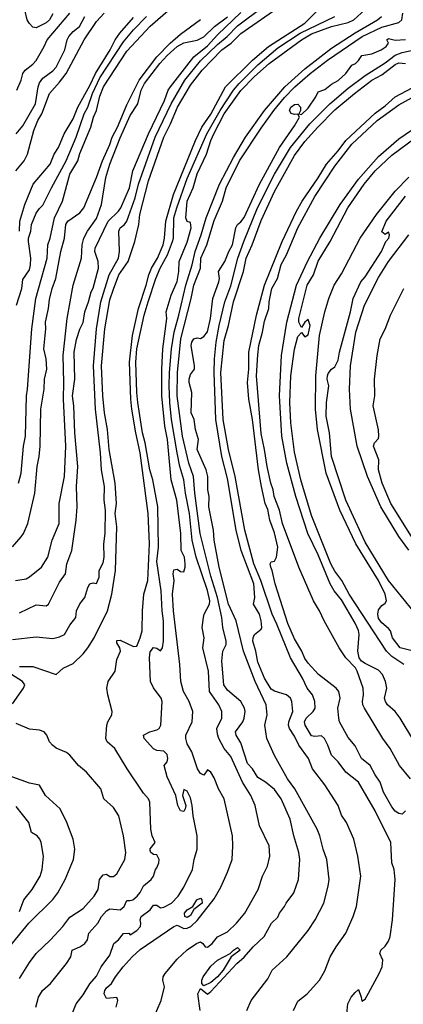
# Model space of a CAD drawing. Header units: metres. Extents: x -46681 to -43747, y -240911 to -237677.
# Tile 373 of 656: x -44587 to -44529, y -240121 to -239975. Entities that reach past the tile are written whole.
import ezdxf

# ---------------------------------------------------------------- set-up
doc = ezdxf.new("R2010")
doc.units = ezdxf.units.M
doc.layers.add('CONTOUR_INDEX', color=1, linetype='Continuous')
doc.layers.add('CONTOUR_INTER', color=3, linetype='Continuous')

msp = doc.modelspace()

# ---------------------------------------------------------------- linework, layer by layer
at = {"layer": 'CONTOUR_INDEX'}
for points, elevation in [([(-44587.6, -240066.81), (-44584.1, -240066.38), (-44581.6, -240066.63), (-44580.6, -240066.39), (-44579.89, -240066.02), (-44579.1, -240064.65), (-44578.21, -240063.52), (-44578.1, -240062.5), (-44577.6, -240061.49), (-44576.87, -240060.52), (-44576.41, -240059.02), (-44576.12, -240058.52), (-44575.6, -240058.35), (-44575.1, -240058.45), (-44574.71, -240057.52), (-44574.73, -240056.52), (-44574.1, -240055.37), (-44573.95, -240054.52), (-44574.04, -240052.52), (-44573.83, -240051.02), (-44573.78, -240047.52), (-44573.99, -240046.02), (-44573.91, -240044.02), (-44574.36, -240041.52), (-44574.49, -240039.02), (-44575.26, -240032.52), (-44575.58, -240026.02), (-44575.13, -240020.52), (-44574.47, -240016.52), (-44573.22, -240012.52), (-44571.81, -240010.02), (-44571.69, -240009.02), (-44571.8, -240006.02), (-44571.57, -240005.52), (-44570.96, -240005.02), (-44570.6, -240004.52), (-44569.36, -240001.02), (-44568.83, -239999.02), (-44566.36, -239992.02), (-44563.99, -239987.02), (-44561.93, -239983.52), (-44559.6, -239980.64), (-44557.1, -239978.19), (-44555.65, -239977.02), (-44554.1, -239975.44), (-44550.21, -239972.52)], 90), ([(-44587.05, -240017.02), (-44586.22, -240014.52), (-44586.1, -240013.2), (-44585.1, -240011.77), (-44584.94, -240011.02), (-44584.88, -240010.02), (-44585.26, -240007.52), (-44585.24, -240007.02), (-44584.89, -240006.02), (-44584.79, -240005.02), (-44584.1, -240003.34), (-44583.6, -240002.6), (-44583.1, -240002.13), (-44581.82, -239999.52), (-44579.62, -239995.52), (-44578.16, -239992.02), (-44576.94, -239988.52), (-44576.42, -239987.52), (-44575.72, -239985.52), (-44574.6, -239983.17), (-44571.1, -239977.79), (-44569.6, -239976), (-44567.64, -239974.02)], 85), ([(-44566.76, -240123.52), (-44565.47, -240120.52), (-44564.99, -240118.52), (-44565.22, -240117.52), (-44565.18, -240117.02), (-44564.9, -240116.52), (-44563.1, -240114.36), (-44561.6, -240112.97), (-44560.21, -240112.02), (-44559.6, -240111.82), (-44559.26, -240112.02), (-44558.94, -240112.52), (-44558.6, -240112.58), (-44557.86, -240112.02), (-44557.1, -240111.04), (-44555.6, -240110.29), (-44554.27, -240109.02), (-44553.01, -240107.52), (-44551.01, -240104.02), (-44550.37, -240102.02), (-44549.62, -240100.52), (-44549.27, -240099.02), (-44549.38, -240097.52), (-44550.82, -240094.52), (-44551.49, -240091.52), (-44552.1, -240090), (-44553.34, -240088.02), (-44555.1, -240084.2), (-44556.08, -240083.02), (-44556.89, -240081.52), (-44557.1, -240080.89), (-44557.21, -240080.02), (-44556.43, -240078.52), (-44556.46, -240077.52), (-44556.91, -240076.52), (-44558.27, -240074.52), (-44558.41, -240071.52), (-44559.27, -240068.02), (-44559.09, -240066.52), (-44559.36, -240065.02), (-44559.18, -240063.52), (-44559.09, -240063.02), (-44558.3, -240061.52), (-44558.25, -240061.02), (-44558.6, -240059.48), (-44560.25, -240054.52), (-44560.84, -240052.02), (-44561.28, -240048.02), (-44561.87, -240045.02), (-44562.11, -240043.02), (-44562.69, -240041.02), (-44563.1, -240039.01), (-44563.92, -240034.02), (-44564.18, -240031.52), (-44564.29, -240029.02), (-44564.22, -240027.02), (-44563.94, -240023.52), (-44563.55, -240021.02), (-44562.83, -240018.52), (-44561.79, -240014.02), (-44560.86, -240011.02), (-44560.43, -240009.02), (-44559.51, -240006.52), (-44558.76, -240004.02), (-44556.77, -239999.02), (-44554.71, -239995.02), (-44552.93, -239992.02), (-44550.11, -239988.02), (-44547.06, -239984.52), (-44544.1, -239981.85), (-44540.1, -239978.77), (-44536.6, -239976.48), (-44533.25, -239974.52), (-44532.65, -239974.02)], 95), ([(-44529.1, -240092.31), (-44529.6, -240092.79), (-44530.1, -240092.67), (-44530.6, -240092.32), (-44531.1, -240091.71), (-44532.38, -240089.52), (-44532.84, -240088.02), (-44533.6, -240086.91), (-44534.33, -240085.52), (-44535.63, -240084.52), (-44536.6, -240082.61), (-44537.6, -240081.38), (-44538.9, -240079.02), (-44539.01, -240078.52), (-44539.14, -240077.02), (-44538.81, -240075.52), (-44539.03, -240074.52), (-44539.43, -240074.02), (-44542.04, -240072.02), (-44543.6, -240070.31), (-44544.1, -240069.6), (-44544.51, -240068.52), (-44545.6, -240066.7), (-44546.6, -240064.39), (-44548.49, -240058.52), (-44548.93, -240056.52), (-44549.16, -240056.02), (-44549.25, -240055.52), (-44549.1, -240055.24), (-44548.6, -240055.12), (-44548.28, -240054.52), (-44548.11, -240053.02), (-44548.6, -240050.91), (-44549.27, -240049.02), (-44549.6, -240047.45), (-44550.01, -240046.52), (-44550.51, -240044.02), (-44550.96, -240041.52), (-44551.85, -240034.02), (-44552.42, -240031.02), (-44552.63, -240028.52), (-44552.44, -240026.52), (-44552.41, -240024.02), (-44551.3, -240018.52), (-44550.08, -240014.02), (-44547.46, -240007.52), (-44545.31, -240003.02), (-44544.47, -240001.52), (-44542.1, -239998.08), (-44540.85, -239996.02), (-44539.09, -239994.02), (-44537.96, -239992.52), (-44533.6, -239988.42), (-44532.1, -239987.33), (-44530.6, -239986.02), (-44528.1, -239984.67)], 100), ([(-44527.1, -240063.55), (-44531.6, -240058.01), (-44535.1, -240052.3), (-44537.97, -240046.02), (-44540.1, -240039.52), (-44540.39, -240036.02), (-44540.91, -240033.52), (-44540.86, -240031.52), (-44540.52, -240029.02), (-44540.73, -240028.02), (-44540.7, -240027.52), (-44540.6, -240027.18), (-44540.1, -240026.55), (-44539.6, -240026.2), (-44539.1, -240025.21), (-44538.9, -240024.02), (-44537.27, -240018.02), (-44536.88, -240016.02), (-44535.72, -240013.52), (-44535.1, -240012.8), (-44532.64, -240009.02), (-44532, -240007.52), (-44531.57, -240007.02), (-44531.47, -240006.52), (-44531.6, -240006.13), (-44532.1, -240006.51), (-44532.6, -240006.09), (-44531.98, -240004.52), (-44529.1, -240000.76)], 105), ([(-44588.08, -240112.52), (-44585.17, -240109.02), (-44581.6, -240105.5), (-44580.89, -240104.52), (-44579.77, -240102.52), (-44578.52, -240099.52), (-44578.35, -240098.02), (-44578.59, -240096.52), (-44579.52, -240094.02), (-44580.54, -240092.02), (-44582.72, -240090.02), (-44583.6, -240088.48), (-44585.1, -240088.18), (-44590.1, -240086.39)], 90)]:
    msp.add_lwpolyline(points, dxfattribs=dict(at, elevation=elevation))
at = {"layer": 'CONTOUR_INTER'}
for points, elevation in [([(-44586.73, -240043.52), (-44586.32, -240042.02), (-44585.98, -240038.02), (-44585.67, -240036.52), (-44585.53, -240030.52), (-44585.37, -240029.52), (-44584.72, -240020.52), (-44584.15, -240016.02), (-44582.48, -240010.02), (-44582.36, -240008.02), (-44582.01, -240007.02), (-44581.36, -240004.02), (-44580.19, -240001.52), (-44579.06, -239997.52), (-44577.87, -239995.52), (-44577.6, -239994.45), (-44575.97, -239990.52), (-44575.55, -239989.02), (-44575.11, -239988.02), (-44574.6, -239985.91), (-44574.06, -239984.52), (-44570.6, -239979.2), (-44567.1, -239975.48), (-44562.59, -239971.52)], 86), ([(-44587.15, -239997.02), (-44585.89, -239995.52), (-44585.39, -239994.52), (-44584.43, -239991.02), (-44583.83, -239989.52), (-44583.25, -239988.52), (-44582.12, -239985.52), (-44580.6, -239983.83), (-44579.65, -239982.52), (-44576.96, -239977.52), (-44575.1, -239974.76), (-44573.97, -239973.52)], 83), ([(-44586.97, -239985.02), (-44586.34, -239983.52), (-44586.06, -239982.52), (-44585.76, -239982.02), (-44584.6, -239981.13), (-44584.1, -239980.57), (-44582.9, -239978.52), (-44582.45, -239977.52), (-44579.07, -239973.52)], 81), ([(-44586.6, -240070.79), (-44584.6, -240070.83), (-44581.1, -240072.01), (-44580.1, -240071.06), (-44578.6, -240070.36), (-44577.1, -240068.93), (-44576.38, -240068.02), (-44575.46, -240066.52), (-44573.45, -240062.52), (-44572.83, -240060.02), (-44572.29, -240056.52), (-44572.07, -240050.02), (-44572.32, -240048.02), (-44572.11, -240046.52), (-44572.32, -240043.52), (-44573.24, -240038.52), (-44573.46, -240035.52), (-44573.94, -240033.02), (-44574.17, -240030.52), (-44574.35, -240026.02), (-44573.89, -240020.52), (-44573.1, -240016.2), (-44572.6, -240014.63), (-44571.76, -240012.52), (-44570.4, -240010.52), (-44569.42, -240007.52), (-44568.82, -240005.02), (-44568.66, -240003.52), (-44567.36, -239998.52), (-44565.06, -239992.02), (-44564.07, -239990.02), (-44563.05, -239987.52), (-44561.1, -239984.25), (-44559.38, -239982.02), (-44556.42, -239979.02), (-44555.07, -239978.02), (-44553.6, -239976.59), (-44547.6, -239972.41)], 91), ([(-44586.6, -240062.81), (-44584.1, -240061.63), (-44582.6, -240061.76), (-44582.26, -240061.52), (-44580.6, -240058.25), (-44579.72, -240057.02), (-44579.55, -240055.52), (-44578.79, -240053.52), (-44578.15, -240049.02), (-44578.01, -240047.02), (-44578.11, -240044.02), (-44577.88, -240041.02), (-44578.34, -240036.02), (-44578.48, -240032.02), (-44578.69, -240030.52), (-44578.32, -240028.02), (-44578.42, -240024.02), (-44578.1, -240022.1), (-44577.6, -240020.58), (-44577.1, -240019.58), (-44576.86, -240018.02), (-44576.28, -240016.52), (-44575.9, -240015.02), (-44575.6, -240014.5), (-44574.8, -240011.52), (-44574.84, -240010.52), (-44575.38, -240009.02), (-44575.3, -240008.52), (-44573.37, -240004.52), (-44571.84, -240003.02), (-44571.5, -240002.52), (-44570.19, -239999.52), (-44569.69, -239997.02), (-44567.36, -239991.52), (-44564.97, -239986.52), (-44564.43, -239985.02), (-44564.1, -239984.52), (-44560.6, -239980.03), (-44558.6, -239978.39), (-44557.1, -239976.77), (-44553.6, -239973.46)], 89), ([(-44581.6, -239973.62), (-44582.13, -239974.52), (-44582.6, -239974.99), (-44584.1, -239975.7), (-44584.6, -239975.61), (-44585.14, -239975.02), (-44585.43, -239974.52), (-44585.79, -239973.02)], 81), ([(-44584.13, -240121.52), (-44583.77, -240120.02), (-44583.14, -240119.02), (-44581.98, -240118.02), (-44579.6, -240115.02), (-44578.92, -240114.02), (-44578.72, -240113.02), (-44577.59, -240112.52), (-44576.86, -240112.02), (-44576.43, -240111.52), (-44576.23, -240110.52), (-44574.9, -240109.02), (-44574.36, -240108.02), (-44573.6, -240107.17), (-44573.1, -240106.88), (-44571.6, -240107.01), (-44570.99, -240106.52), (-44570.6, -240105.62), (-44570.1, -240105.66), (-44569.72, -240105.52), (-44569.04, -240105.02), (-44568.6, -240104.46), (-44568.1, -240103.44), (-44566.99, -240102.52), (-44566.6, -240102.03), (-44566.31, -240101.02), (-44566.1, -240100.77), (-44565.82, -240100.02), (-44565.8, -240099.52), (-44566.1, -240098.82), (-44566.6, -240098.8), (-44567.01, -240098.52), (-44567.1, -240098.21), (-44567.1, -240097.97), (-44566.39, -240097.02), (-44566.81, -240096.02), (-44567.04, -240095.02), (-44567.18, -240091.02), (-44567.37, -240090.52), (-44568.1, -240089.65), (-44570.53, -240086.02), (-44572.39, -240083.02), (-44573.5, -240082.02), (-44573.74, -240081.52), (-44573.59, -240079.52), (-44573.44, -240079.02), (-44572.84, -240078.02), (-44572.77, -240077.52), (-44573.43, -240075.02), (-44573.55, -240074.02), (-44573.36, -240073.02), (-44572.35, -240071.52), (-44572.1, -240069.78), (-44571.52, -240068.52), (-44571.64, -240068.02), (-44572.1, -240067.29), (-44572.1, -240066.93), (-44571.6, -240066.89), (-44569.6, -240067.82), (-44569.1, -240067.78), (-44568.6, -240066.55), (-44568.3, -240065.52), (-44568.25, -240062.52), (-44568.05, -240060.02), (-44567.45, -240058.02), (-44567.21, -240052.52), (-44567.42, -240048.02), (-44568.59, -240039.02), (-44569.26, -240036.02), (-44569.85, -240032.52), (-44569.99, -240031.02), (-44570.19, -240025.52), (-44569.76, -240021.52), (-44568.87, -240017.52), (-44567.69, -240014.02), (-44567.32, -240012.52), (-44566.92, -240011.52), (-44566.04, -240010.02), (-44565.17, -240008.02), (-44564.97, -240007.02), (-44564.76, -240004.52), (-44563.65, -240000.52), (-44560.35, -239992.52), (-44559.4, -239990.52), (-44558.1, -239988.57), (-44555.9, -239984.52), (-44551.89, -239980.52), (-44549.48, -239978.52), (-44544.09, -239975.02), (-44542.08, -239973.02)], 92), ([(-44572.16, -240121.52), (-44571.91, -240120.52), (-44572.1, -240120.07), (-44573.6, -240120.23), (-44573.95, -240119.52), (-44573.88, -240119.02), (-44573.6, -240118.62), (-44572.86, -240118.02), (-44572.28, -240117.02), (-44571.14, -240115.52), (-44569.8, -240114.02), (-44568.6, -240112.93), (-44563.6, -240109.49), (-44563.1, -240109.31), (-44562.1, -240109.81), (-44561.6, -240109.75), (-44561.07, -240109.52), (-44560.1, -240108.62), (-44557.6, -240105.39), (-44556.6, -240103.65), (-44555.6, -240101.44), (-44554.92, -240099.52), (-44554.79, -240097.52), (-44554.86, -240096.02), (-44556.09, -240090.52), (-44556.96, -240089.02), (-44557.6, -240087.38), (-44558.1, -240086.54), (-44558.6, -240086.2), (-44559.1, -240087), (-44559.6, -240086.72), (-44560.09, -240086.02), (-44560.92, -240083.52), (-44561.6, -240082.31), (-44561.81, -240081.52), (-44561.78, -240081.02), (-44560.84, -240079.02), (-44560.78, -240077.52), (-44561.31, -240076.02), (-44562.14, -240074.52), (-44562.54, -240073.02), (-44562.71, -240070.52), (-44563.65, -240062.52), (-44563.78, -240060.02), (-44563.53, -240058.02), (-44563.69, -240057.02), (-44563.6, -240056.4), (-44563.1, -240056.3), (-44562.6, -240056.65), (-44562.1, -240056.72), (-44561.88, -240056.02), (-44561.88, -240055.52), (-44562.01, -240054.52), (-44562.5, -240053.52), (-44562.56, -240051.02), (-44563.13, -240046.02), (-44564, -240043.02), (-44564.54, -240037.02), (-44564.92, -240035.02), (-44565.36, -240030.52), (-44565.4, -240026.52), (-44565.23, -240023.52), (-44564.63, -240019.02), (-44564.72, -240018.02), (-44563.98, -240015.52), (-44563.1, -240013.48), (-44562.87, -240012.02), (-44562.8, -240010.52), (-44561.6, -240007.63), (-44561.01, -240005.52), (-44561.1, -240004.7), (-44561.6, -240004.55), (-44561.8, -240004.02), (-44561.61, -240001.52), (-44560.73, -239999.52), (-44560.1, -239997.46), (-44558.72, -239994.52), (-44558.09, -239992.52), (-44557.6, -239991.39), (-44556.1, -239988.55), (-44553.6, -239985.03), (-44551.6, -239982.96), (-44549.39, -239981.02), (-44544.6, -239977.52), (-44543.1, -239976.6), (-44540.1, -239975.52), (-44537.6, -239974.91), (-44536.79, -239974.52), (-44535.14, -239973.02)], 94), ([(-44559.65, -240122.02), (-44560.04, -240119.52), (-44559.6, -240118.76), (-44558.6, -240119.59), (-44558.1, -240119.18), (-44554.2, -240115.02), (-44553.1, -240114.06), (-44551.76, -240112.52), (-44550.14, -240111.02), (-44549.02, -240109.02), (-44548.1, -240108.11), (-44547.84, -240107.52), (-44547.1, -240106.55), (-44546.86, -240106.02), (-44545.7, -240104.52), (-44545.03, -240102.52), (-44544.81, -240099.52), (-44544.95, -240098.52), (-44545.71, -240096.02), (-44546.25, -240093.52), (-44547.58, -240090.52), (-44548.6, -240089.1), (-44549.92, -240088.02), (-44551.1, -240087.31), (-44551.85, -240086.02), (-44552.6, -240085.24), (-44553.6, -240082.19), (-44554.32, -240081.02), (-44554.39, -240080.52), (-44553.31, -240079.02), (-44553.13, -240078.52), (-44552.98, -240077.52), (-44553.05, -240077.02), (-44553.63, -240076.02), (-44555.6, -240074.33), (-44556.15, -240073.52), (-44556.46, -240070.02), (-44556.29, -240068.52), (-44555.79, -240067.52), (-44555.79, -240067.02), (-44556.3, -240065.02), (-44556.45, -240063.52), (-44557.08, -240060.52), (-44558.1, -240057.38), (-44559.68, -240051.02), (-44560.46, -240045.02), (-44560.64, -240042.52), (-44561.38, -240040.52), (-44562.31, -240036.52), (-44563.09, -240030.52), (-44563.07, -240027.02), (-44562.54, -240022.02), (-44561.01, -240016.02), (-44560.61, -240014.02), (-44559.64, -240011.52), (-44559.58, -240010.02), (-44558.7, -240008.02), (-44557.6, -240004.41), (-44556.35, -240001.52), (-44555.81, -239999.52), (-44553.8, -239995.52), (-44550.6, -239990.64), (-44548.71, -239988.02), (-44547.1, -239986.09), (-44545.56, -239984.52), (-44543.29, -239982.52), (-44540.69, -239980.52), (-44535.52, -239977.02), (-44532.6, -239975.63), (-44530.1, -239974.95), (-44529.64, -239974.52), (-44529.46, -239973.52)], 96), ([(-44587.6, -240052.98), (-44586.31, -240051.52), (-44585.96, -240051.02), (-44585.36, -240049.52), (-44584.31, -240045.02), (-44583.95, -240041.02), (-44583.64, -240039.52), (-44583.52, -240038.02), (-44583.39, -240032.52), (-44582.89, -240029.52), (-44582.86, -240028.02), (-44582.51, -240026.52), (-44582.61, -240025.02), (-44582.95, -240023.52), (-44582.68, -240020.52), (-44582.72, -240019.52), (-44582.26, -240017.52), (-44582.1, -240016.16), (-44581.72, -240014.52), (-44581.15, -240013.02), (-44580.41, -240009.02), (-44579.88, -240007.02), (-44579.66, -240005.02), (-44579.38, -240004.52), (-44577.6, -240003.26), (-44576.98, -240002.52), (-44575.1, -239998.02), (-44574.24, -239995.52), (-44573.1, -239993.1), (-44572.76, -239992.02), (-44571.98, -239990.52), (-44570.6, -239987.2), (-44568.76, -239983.52), (-44566.1, -239980.03), (-44564.14, -239978.02), (-44562.6, -239976.65), (-44559.6, -239974.47)], 87), ([(-44587.2, -240058.02), (-44585.6, -240057.73), (-44585.1, -240057.46), (-44583.32, -240056.02), (-44582.38, -240054.52), (-44581.73, -240052.02), (-44580.69, -240049.52), (-44580.67, -240046.52), (-44579.9, -240042.52), (-44579.68, -240038.02), (-44580.01, -240031.02), (-44579.97, -240028.52), (-44580.1, -240024.52), (-44579.48, -240019.02), (-44578.6, -240014.02), (-44577.36, -240010.02), (-44577.24, -240008.02), (-44576.98, -240007.02), (-44576.46, -240006.02), (-44575.1, -240004.09), (-44574.38, -240002.02), (-44573.73, -239998.02), (-44573.13, -239996.02), (-44571.6, -239992.12), (-44570.1, -239988.76), (-44568.96, -239987.02), (-44568.44, -239985.02), (-44567.94, -239984.02), (-44565.69, -239981.02), (-44564.6, -239979.83), (-44563.1, -239978.51), (-44562.1, -239977.95), (-44560.1, -239977.56), (-44559.1, -239977.06), (-44557.51, -239975.52), (-44555.6, -239974.1)], 88), ([(-44587.08, -239991.52), (-44586.1, -239990.31), (-44584.2, -239987.02), (-44583.81, -239984.52), (-44583.6, -239983.91), (-44583.1, -239983.24), (-44581.6, -239982.15), (-44581.1, -239981.58), (-44579.81, -239979.02), (-44579.47, -239977.52), (-44579.22, -239977.02), (-44578.6, -239976.27), (-44577.64, -239975.52), (-44576.84, -239974.02)], 82), ([(-44586.59, -240006.02), (-44586.52, -240004.52), (-44585.79, -240002.02), (-44584.52, -239999.02), (-44581.99, -239996.02), (-44581.43, -239994.52), (-44580.75, -239993.52), (-44579.93, -239991.52), (-44578.6, -239989.29), (-44577.91, -239987.52), (-44576.1, -239984.32), (-44575.27, -239982.52), (-44573.05, -239979.02), (-44572.33, -239977.52), (-44571.63, -239976.52), (-44569.6, -239974.17)], 84), ([(-44578.93, -240123.02), (-44578.16, -240121.02), (-44577.1, -240119.67), (-44576.1, -240118.06), (-44575.1, -240116.89), (-44574.42, -240115.52), (-44573.1, -240113.76), (-44572.54, -240112.02), (-44571.82, -240111.52), (-44571.1, -240110.54), (-44570.31, -240110.52), (-44570.1, -240110.77), (-44569.1, -240110.1), (-44568.55, -240109.52), (-44568.5, -240109.02), (-44568.63, -240108.52), (-44568.44, -240108.02), (-44567.12, -240107.02), (-44566.6, -240106.34), (-44566.1, -240106.34), (-44565.6, -240106.73), (-44565.1, -240106.62), (-44563.96, -240106.02), (-44562.94, -240105.02), (-44562.1, -240103.68), (-44560.81, -240101.02), (-44560.58, -240099.52), (-44560.12, -240098.02), (-44560.1, -240096.02), (-44560.71, -240093.02), (-44560.84, -240091.52), (-44561.1, -240090.36), (-44561.6, -240089.39), (-44562.1, -240089.14), (-44562.29, -240090.02), (-44561.82, -240091.52), (-44561.9, -240092.02), (-44562.1, -240092.41), (-44562.6, -240092.29), (-44563.02, -240091.52), (-44563.28, -240090.02), (-44564.6, -240087.23), (-44565.02, -240085.52), (-44564.57, -240085.02), (-44564.48, -240084.52), (-44564.6, -240083.92), (-44565.1, -240083.43), (-44566.1, -240083.33), (-44566.6, -240083.04), (-44568.01, -240081.52), (-44568.13, -240081.02), (-44567.15, -240080.52), (-44566.1, -240080.23), (-44565.8, -240080.02), (-44565.54, -240079.52), (-44565.34, -240076.02), (-44565.5, -240075.52), (-44566.6, -240073.98), (-44567.09, -240073.02), (-44567.23, -240069.52), (-44567.1, -240068.6), (-44566.6, -240067.99), (-44566.1, -240068.08), (-44565.6, -240068.45), (-44565.27, -240068.02), (-44565.15, -240067.02), (-44565.13, -240064.02), (-44565.33, -240062.52), (-44565.46, -240059.52), (-44566.1, -240055.18), (-44565.9, -240053.02), (-44565.96, -240047.02), (-44566.73, -240043.02), (-44567.19, -240041.52), (-44567.87, -240037.52), (-44568.28, -240036.02), (-44568.97, -240031.52), (-44569.12, -240030.02), (-44569.23, -240025.52), (-44569.09, -240023.52), (-44567.99, -240018.52), (-44567.43, -240016.52), (-44566.28, -240013.02), (-44565.65, -240011.52), (-44564.54, -240009.52), (-44563.8, -240007.52), (-44563.66, -240007.02), (-44563.57, -240004.02), (-44563.15, -240002.52), (-44561.6, -239998.17), (-44558.7, -239991.52), (-44556.7, -239988.02), (-44554.71, -239985.02), (-44553.87, -239984.02), (-44551.1, -239981.22), (-44548.1, -239978.7), (-44544.75, -239976.52), (-44539.6, -239974.03)], 93), ([(-44552.71, -240122.02), (-44552.08, -240120.52), (-44549.6, -240117.31), (-44548.94, -240116.02), (-44546.78, -240114.02), (-44543.6, -240110.13), (-44542.53, -240108.52), (-44541.27, -240106.02), (-44540.59, -240103.52), (-44540.46, -240102.52), (-44540.8, -240099.52), (-44541.33, -240098.02), (-44541.83, -240096.02), (-44542.24, -240095.02), (-44545.58, -240089.02), (-44546.68, -240087.52), (-44548.6, -240084.04), (-44549.75, -240081.52), (-44550.06, -240079.52), (-44549.68, -240078.02), (-44549.83, -240076.52), (-44551.49, -240073.02), (-44553.2, -240068.52), (-44554.3, -240064.02), (-44555.46, -240061.52), (-44556.82, -240056.02), (-44557.56, -240052.02), (-44557.67, -240050.52), (-44558.4, -240047.02), (-44558.34, -240045.52), (-44558.55, -240044.52), (-44558.53, -240042.52), (-44558.78, -240041.52), (-44560.1, -240038.52), (-44559.92, -240037.02), (-44560.35, -240035.52), (-44560.57, -240034.02), (-44561.03, -240033.02), (-44560.89, -240030.02), (-44561.3, -240028.52), (-44561.32, -240028.02), (-44561.1, -240027.33), (-44560.53, -240026.52), (-44560.49, -240026.02), (-44561.02, -240023.02), (-44560.93, -240022.52), (-44560.6, -240022.03), (-44560.1, -240021.89), (-44559.6, -240021.95), (-44559.1, -240021.69), (-44558.6, -240020.96), (-44558.12, -240019.02), (-44557.76, -240016.02), (-44556.88, -240013.52), (-44556.81, -240013.02), (-44556.94, -240012.02), (-44555.98, -240010.52), (-44555.39, -240009.02), (-44554.85, -240008.02), (-44554.35, -240005.52), (-44554.09, -240005.02), (-44553.6, -240004.62), (-44553.1, -240003.97), (-44550.82, -239999.02), (-44547.84, -239993.52), (-44545.6, -239990.3), (-44544.89, -239989.02), (-44545.1, -239988.57), (-44545.6, -239988.62), (-44546.1, -239988.47), (-44546.37, -239988.02), (-44546.18, -239987.52), (-44545.6, -239987.12), (-44545.1, -239987.07), (-44544.72, -239987.52), (-44544.71, -239988.02), (-44544.97, -239988.52), (-44544.6, -239988.61), (-44543.6, -239987.7), (-44542.44, -239986.02), (-44542.1, -239985.27), (-44541.1, -239984.9), (-44540.1, -239984.12), (-44539.1, -239983.56), (-44537.97, -239982.52), (-44537.1, -239981.27), (-44536.55, -239981.02), (-44536.1, -239980.57), (-44535.6, -239979.86), (-44534.1, -239979.6), (-44532.72, -239979.02), (-44531.96, -239978.52), (-44531.62, -239978.02), (-44531.88, -239977.52), (-44531.6, -239977.29), (-44530.6, -239977.57), (-44529.1, -239977.45)], 97), ([(-44545.78, -240122.02), (-44545.1, -240120.63), (-44543.71, -240119.52), (-44541.87, -240117.52), (-44541.1, -240116.09), (-44540.31, -240114.02), (-44539.43, -240112.52), (-44537.99, -240110.52), (-44536.9, -240108.02), (-44536.37, -240106.52), (-44535.72, -240102.02), (-44536.17, -240099.02), (-44536.8, -240096.52), (-44537.86, -240094.02), (-44538.6, -240092.96), (-44539.1, -240091.52), (-44541.1, -240088.4), (-44542.92, -240086.02), (-44543.51, -240084.52), (-44544.95, -240082.52), (-44545.6, -240081.2), (-44546.36, -240080.02), (-44546.5, -240079.52), (-44546.47, -240079.02), (-44545.85, -240077.52), (-44546, -240076.02), (-44546.22, -240075.52), (-44546.82, -240075.02), (-44548.6, -240074.5), (-44549.1, -240074.16), (-44550.11, -240072.52), (-44551.1, -240070.14), (-44551.38, -240068.52), (-44551.81, -240067.02), (-44551.79, -240066.52), (-44551.56, -240066.02), (-44550.6, -240065.24), (-44550.5, -240065.02), (-44550.56, -240064.02), (-44550.84, -240063.02), (-44551.73, -240061.52), (-44551.53, -240060.52), (-44551.67, -240058.52), (-44553.56, -240053.52), (-44554.3, -240050.52), (-44555.6, -240042.84), (-44556.42, -240039.52), (-44557.32, -240034.02), (-44557.58, -240027.02), (-44557.54, -240025.02), (-44557.29, -240022.52), (-44556.84, -240020.02), (-44555.98, -240016.52), (-44555.1, -240014.12), (-44554.06, -240010.02), (-44553.18, -240007.52), (-44551.14, -240002.52), (-44548.62, -239997.52), (-44546.22, -239993.52), (-44543.34, -239990.02), (-44540.37, -239987.02), (-44537.6, -239984.7), (-44535.1, -239982.82), (-44532.1, -239980.92), (-44530.6, -239979.78), (-44529.6, -239979.39), (-44527.1, -239978.86)], 98), ([(-44537.83, -240122.52), (-44537.66, -240121.02), (-44537.16, -240120.02), (-44536.6, -240119.33), (-44536.1, -240118.91), (-44535.69, -240120.02), (-44535.6, -240120.64), (-44535.1, -240120.31), (-44534.6, -240119.45), (-44533, -240116.52), (-44532.58, -240115.52), (-44532.47, -240114.52), (-44532.89, -240113.52), (-44532.76, -240113.02), (-44532.1, -240112.46), (-44531.6, -240111.7), (-44531.39, -240111.02), (-44531.04, -240108.52), (-44530.6, -240102.52), (-44530.79, -240101.02), (-44531.13, -240100.02), (-44531.25, -240097.02), (-44533.6, -240092.3), (-44536.1, -240088.03), (-44537.96, -240086.52), (-44539.1, -240085.02), (-44540.11, -240084.02), (-44540.63, -240082.52), (-44541.17, -240081.52), (-44541.6, -240081.13), (-44542.6, -240081.23), (-44543.1, -240081.11), (-44544.05, -240079.52), (-44544.11, -240079.02), (-44543.88, -240078.52), (-44542.85, -240077.52), (-44542.56, -240077.02), (-44542.6, -240076.02), (-44542.96, -240075.02), (-44543.73, -240074.02), (-44544.42, -240072.52), (-44546.21, -240069.52), (-44548.23, -240064.52), (-44548.96, -240063.02), (-44550.63, -240058.02), (-44551.68, -240055.52), (-44553.01, -240050.52), (-44554.45, -240042.52), (-44555.45, -240038.52), (-44556.25, -240034.02), (-44556.6, -240027.02), (-44556.1, -240022.27), (-44555.43, -240020.02), (-44554.71, -240016.52), (-44553.21, -240012.02), (-44552.82, -240010.02), (-44551.93, -240008.02), (-44550.6, -240004.43), (-44548.6, -240000.11), (-44545.6, -239994.75), (-44544.1, -239992.67), (-44542.15, -239990.52), (-44539.6, -239987.94), (-44536.7, -239985.52), (-44534.12, -239983.52), (-44532.6, -239982.73), (-44530.6, -239981.17), (-44530.1, -239980.93), (-44529.09, -239981.02)], 99), ([(-44528.35, -240087.52), (-44529.96, -240085.52), (-44531.37, -240083.02), (-44532.44, -240081.52), (-44535.2, -240077.02), (-44535.43, -240076.52), (-44535.49, -240076.02), (-44535.33, -240075.02), (-44535.37, -240074.02), (-44536.26, -240071.52), (-44536.52, -240071.02), (-44537.95, -240069.52), (-44538.95, -240068.02), (-44541.2, -240064.02), (-44541.87, -240062.52), (-44542.79, -240061.02), (-44544.99, -240056.02), (-44547.39, -240049.52), (-44547.87, -240047.52), (-44548.65, -240045.52), (-44548.78, -240044.52), (-44549.16, -240043.52), (-44549.7, -240041.02), (-44550.07, -240038.52), (-44550.6, -240036.12), (-44551.28, -240027.52), (-44551.1, -240024.41), (-44550.91, -240023.02), (-44550.36, -240021.02), (-44550.1, -240019.37), (-44549.44, -240017.52), (-44549.38, -240016.52), (-44548.98, -240014.52), (-44548.13, -240013.02), (-44547.6, -240010.98), (-44546.81, -240009.52), (-44545.11, -240005.52), (-44542.6, -240000.82), (-44539.6, -239996.31), (-44537.07, -239993.02), (-44533.29, -239989.52), (-44530.1, -239987.19), (-44526.1, -239985.02)], 101), ([(-44526.1, -240084.77), (-44529.9, -240078.52), (-44530.6, -240077.53), (-44531.77, -240076.52), (-44532.06, -240076.02), (-44532.19, -240075.52), (-44531.84, -240074.02), (-44532.06, -240073.02), (-44532.52, -240072.02), (-44533.1, -240071.35), (-44535.1, -240070.38), (-44535.62, -240070.02), (-44535.99, -240069.52), (-44536.19, -240068.52), (-44535.99, -240066.02), (-44536.1, -240065.46), (-44536.6, -240064.33), (-44538.6, -240060.86), (-44539.71, -240059.52), (-44540.33, -240058.52), (-44542.1, -240054.19), (-44543.65, -240051.02), (-44545.41, -240045.52), (-44546.77, -240040.52), (-44547.49, -240036.52), (-44547.84, -240030.52), (-44547.57, -240024.52), (-44546.78, -240019.52), (-44545.32, -240014.02), (-44543.69, -240010.52), (-44541.85, -240007.02), (-44538.82, -240002.02), (-44536.1, -239998.23), (-44533.1, -239994.88), (-44530.1, -239992.24), (-44527.1, -239990.2)], 102), ([(-44529.31, -240070.52), (-44531.1, -240069.33), (-44531.92, -240068.52), (-44537.49, -240060.02), (-44538.58, -240058.02), (-44539.6, -240056.61), (-44540.19, -240055.52), (-44543.1, -240048.35), (-44544.69, -240043.02), (-44545.6, -240038.91), (-44546.18, -240034.52), (-44546.3, -240031.52), (-44546.18, -240027.52), (-44545.6, -240023.54), (-44545.1, -240021.67), (-44544.6, -240021.09), (-44544.1, -240021.72), (-44543.6, -240021.43), (-44543.28, -240020.02), (-44543.6, -240019.13), (-44544.1, -240019.53), (-44544.6, -240020.32), (-44544.99, -240019.52), (-44544.96, -240019.02), (-44543.72, -240014.02), (-44542.8, -240012.52), (-44542.1, -240010.45), (-44540.33, -240007.52), (-44537.67, -240002.52), (-44535.24, -239999.02), (-44533.59, -239997.02), (-44531.1, -239994.7), (-44527.51, -239992.02)], 103), ([(-44528.1, -240068.45), (-44529.87, -240068.02), (-44531.04, -240066.52), (-44531.34, -240065.52), (-44531.6, -240065.13), (-44532.6, -240064.32), (-44533.1, -240063.64), (-44533.21, -240063.02), (-44533.1, -240062.39), (-44532.6, -240061.73), (-44532.1, -240061.39), (-44531.89, -240061.02), (-44532.1, -240060.06), (-44533.12, -240058.02), (-44536.49, -240052.52), (-44538.85, -240047.52), (-44540.91, -240042.02), (-44542.17, -240035.52), (-44542.49, -240032.52), (-44542.45, -240027.52), (-44541.91, -240021.52), (-44541.12, -240018.02), (-44540.52, -240016.02), (-44539.71, -240014.02), (-44538.6, -240012.33), (-44535.85, -240007.02), (-44533.38, -240003.52), (-44530.6, -240000.06), (-44528.6, -239997.97)], 104), ([(-44528.6, -240053.5), (-44530.1, -240051.47), (-44532.77, -240047.02), (-44534.75, -240042.52), (-44536.26, -240038.02), (-44537.27, -240032.52), (-44537.44, -240029.52), (-44537.28, -240026.02), (-44536.46, -240021.02), (-44535.2, -240017.02), (-44533.1, -240012.91), (-44531.6, -240010.51), (-44528.57, -240006.52)], 106), ([(-44524.71, -240057.02), (-44531.29, -240046.52), (-44532.54, -240043.52), (-44533.1, -240041.52), (-44533.06, -240040.02), (-44533.87, -240038.02), (-44533.7, -240037.52), (-44533.1, -240036.88), (-44533.04, -240036.52), (-44533.1, -240035.56), (-44533.88, -240032.02), (-44533.64, -240030.52), (-44533.72, -240028.02), (-44533.32, -240024.52), (-44532.84, -240022.02), (-44532.1, -240020.6), (-44531.32, -240018.52), (-44529.31, -240014.52)], 107), ([(-44587.6, -240076.34), (-44585.96, -240074.02), (-44585.81, -240073.52), (-44586.12, -240073.02), (-44587.77, -240072.02)], 91), ([(-44586.6, -240117.28), (-44585.1, -240114.87), (-44584.09, -240113.52), (-44581.96, -240111.52), (-44580.12, -240109.52), (-44579.1, -240108.14), (-44577.1, -240106.82), (-44575.46, -240105.02), (-44574.86, -240104.02), (-44574.64, -240102.52), (-44574.1, -240101.82), (-44573.6, -240101.74), (-44573.1, -240102.07), (-44572.6, -240102.09), (-44572.1, -240101.66), (-44570.9, -240099.52), (-44570.75, -240098.52), (-44571.07, -240096.02), (-44571.76, -240093.02), (-44572.6, -240091.8), (-44574.01, -240090.52), (-44574.46, -240089.02), (-44576.6, -240086.52), (-44577.81, -240085.52), (-44579.1, -240084.02), (-44579.6, -240083.63), (-44581.1, -240082.96), (-44581.68, -240082.52), (-44582.09, -240082.02), (-44582.51, -240081.02), (-44582.9, -240080.52), (-44583.6, -240080.3), (-44585.1, -240080.13), (-44587.1, -240079.3)], 91), ([(-44586.6, -240107.28), (-44585.92, -240105.52), (-44584.67, -240104.02), (-44583.5, -240102.02), (-44583.19, -240101.02), (-44583, -240099.02), (-44583.37, -240097.02), (-44583.56, -240096.52), (-44583.96, -240096.02), (-44584.79, -240095.52), (-44585.19, -240094.02), (-44587.1, -240091.67)], 89), ([(-44560.18, -240105.52), (-44559.6, -240105.3), (-44559.4, -240105.52), (-44559.39, -240106.02), (-44560.6, -240106.96), (-44561.1, -240107.89), (-44561.6, -240108.19), (-44561.94, -240108.02), (-44561.99, -240107.52), (-44561.6, -240107.02), (-44560.77, -240106.52), (-44560.18, -240105.52)], 94), ([(-44554.72, -240113.02), (-44554.1, -240112.63), (-44553.71, -240113.02), (-44555.03, -240114.02), (-44556.24, -240116.02), (-44557.1, -240117), (-44558.1, -240117.83), (-44559.1, -240118.33), (-44559.4, -240118.02), (-44559.41, -240117.52), (-44559.22, -240117.02), (-44558.1, -240115.4), (-44557.1, -240114.55), (-44555.19, -240113.52), (-44554.72, -240113.02)], 96)]:
    msp.add_lwpolyline(points, dxfattribs=dict(at, elevation=elevation))

doc.saveas('drawing.dxf')
